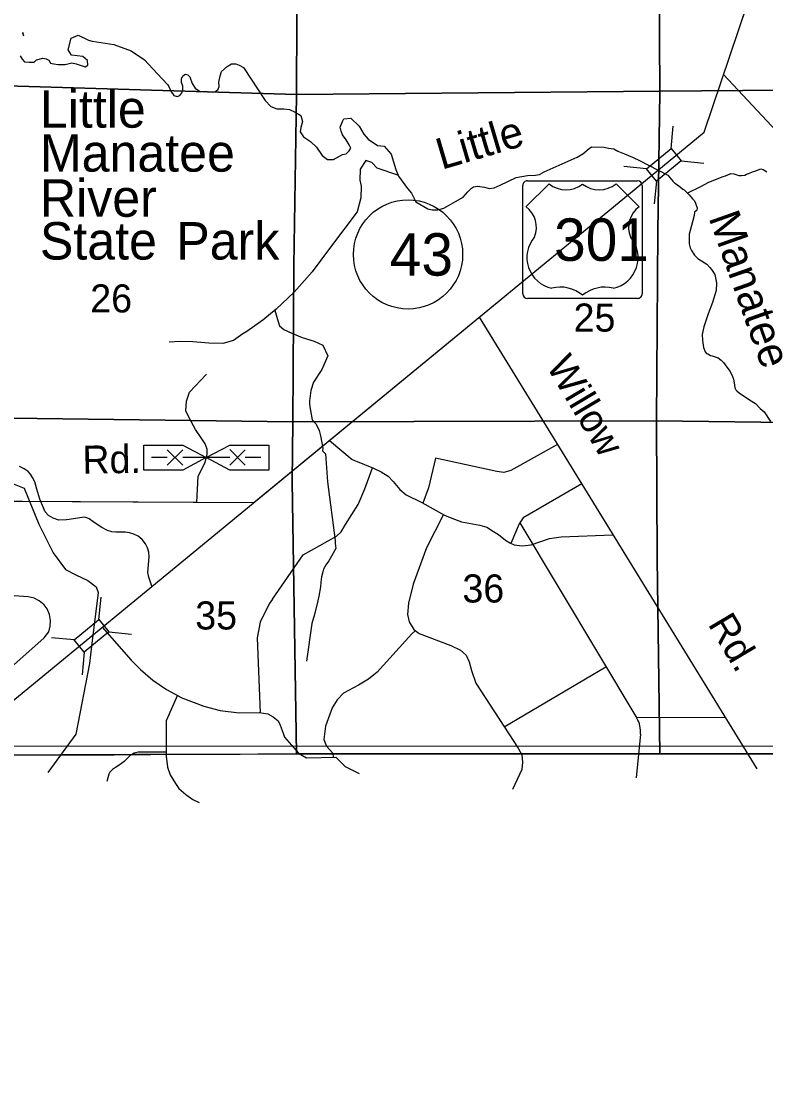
# Model space of a CAD drawing. Extents: x 380424 to 701066, y 1117407 to 1412949.
# Drawn here: x 532243 to 544170, y 1199148 to 1216086 of the extents above; entities that cross this region are included whole.
import ezdxf

# ---------------------------------------------------------------- set-up
doc = ezdxf.new("R2010")
doc.units = 0
for name, color, linetype in [('Bridges and Drawbridges US Highways', 7, 'Continuous'), ('County Boundary', 7, 'Continuous'), ('Lakes and Ponds Text', 7, 'Continuous'), ('Local Roads Improved', 7, 'Continuous'), ('Local Roads Paved', 7, 'Continuous'), ('Local Roads Related Cells', 7, 'Continuous'), ('Local Roads Related Text', 7, 'Continuous'), ('Mangroves', 7, 'Continuous'), ('Narrow River Creek and Branch and Slough', 7, 'Continuous'), ('Roadshilelds State Highways', 7, 'Continuous'), ('Roadshilelds US Highways', 7, 'Continuous'), ('Section Lines', 7, 'Continuous'), ('Section Numbers', 7, 'Continuous'), ('State Park', 7, 'Continuous'), ('State Park Text', 7, 'Continuous'), ('Township  and Range lines', 7, 'Continuous'), ('US Routes Highway Center Lines', 7, 'Continuous')]:
    doc.layers.add(name, color=color, linetype=linetype)

msp = doc.modelspace()

# ---------------------------------------------------------------- linework, layer by layer
at = {"layer": 'Bridges and Drawbridges US Highways'}
for p, q in [((542652, 1214046), (542687, 1214406)), ((542814, 1213848), (543174, 1213813)), ((542256, 1213721), (541896, 1213756)), ((542418, 1213523), (542383, 1213163)), ((533487, 1206503), (533522, 1206863)), ((533092, 1206178), (532731, 1206213)), ((533650, 1206305), (534010, 1206270)), ((533254, 1205980), (533219, 1205620))]:
    msp.add_line(p, q, dxfattribs=at)
for points in [[(542256, 1213721), (542652, 1214046), (542814, 1213848), (542418, 1213523)], [(533092, 1206178), (533487, 1206503), (533650, 1206305), (533254, 1205980)]]:
    msp.add_lwpolyline(points, close=True, dxfattribs=at)
at = {"layer": 'County Boundary'}
msp.add_lwpolyline([(407327, 1177627), (411766, 1177580), (476748, 1204388), (477396, 1204378), (486744, 1204293), (531965, 1204479), (644544, 1204433)], dxfattribs=at)
at = {"layer": 'Local Roads Improved'}
for p, q in [((539981, 1204784), (541609, 1205747)), ((542097, 1204933), (543517, 1204940))]:
    msp.add_line(p, q, dxfattribs=at)
for points in [[(536266, 1206828), (536215, 1206756), (536073, 1206459), (536025, 1206210), (536073, 1205012)], [(534747, 1205290), (534563, 1204882), (534566, 1204314), (534589, 1204141), (534627, 1204019), (534714, 1203880), (534766, 1203799), (534879, 1203701), (534994, 1203620), (535096, 1203576)], [(534818, 1205252), (535171, 1205117), (535432, 1205045), (535734, 1205010), (536055, 1205016), (536192, 1204992), (536281, 1204944), (536358, 1204879), (536393, 1204814), (536441, 1204683), (536459, 1204618), (536684, 1204362), (536815, 1204291), (537284, 1204297), (537432, 1204149), (537658, 1204036)], [(534566, 1204377), (534115, 1204381), (534054, 1204364), (534025, 1204349), (533990, 1204326), (533892, 1204230), (533828, 1204181), (533753, 1204132), (533704, 1204100), (533666, 1204060), (533649, 1204025), (533617, 1203909)]]:
    msp.add_lwpolyline(points, dxfattribs=at)
at = {"layer": 'Local Roads Paved'}
for p, q in [((539581, 1211347), (544024, 1204114)), ((540228, 1208051), (542103, 1204923)), ((542161, 1204666), (542091, 1203970))]:
    msp.add_line(p, q, dxfattribs=at)
for points in [[(543493, 1215229), (546119, 1212424), (547157, 1212314), (553108, 1207429), (555737, 1209696), (558471, 1211235)], [(535055, 1208381), (535076, 1208798), (535191, 1209020), (535220, 1209154), (535220, 1209231), (535191, 1209318), (535124, 1209414), (535037, 1209549), (534932, 1209731), (534883, 1209847), (534893, 1210001), (534941, 1210145), (535210, 1210434)], [(537179, 1209372), (537542, 1209067), (537624, 1209032), (537888, 1208926), (538011, 1208868), (538122, 1208797), (538199, 1208715), (538310, 1208586), (538410, 1208498), (538662, 1208375), (539025, 1208176), (539113, 1208135), (539294, 1208070), (539587, 1208012), (539699, 1207982), (539810, 1207912), (539886, 1207865), (539998, 1207777), (540068, 1207730), (540140, 1207700), (540267, 1207686), (540409, 1207700), (540705, 1207799), (540889, 1207827), (541721, 1207862)], [(522805, 1209241), (522906, 1209077), (523013, 1208926), (523164, 1208775), (523334, 1208667), (523454, 1208598), (523567, 1208554), (523712, 1208497), (523863, 1208472), (524017, 1208460), (524323, 1208444), (535967, 1208376)], [(540834, 1209306), (540087, 1208891), (539976, 1208858), (539859, 1208874), (538878, 1209085), (538767, 1208613), (538676, 1208367)], [(534337, 1207037), (534286, 1207183), (534273, 1207256), (534294, 1207510), (534290, 1207583), (534269, 1207652), (534234, 1207716), (534183, 1207785), (534118, 1207837), (534049, 1207871), (533976, 1207892), (533912, 1207905), (533761, 1207901), (533693, 1207910), (533624, 1207931), (533525, 1207983), (533392, 1208073), (533331, 1208116), (533297, 1208133), (533258, 1208142), (533181, 1208133), (533013, 1208108), (532972, 1208100), (532847, 1208097), (532755, 1208125), (532682, 1208172), (532626, 1208228), (532541, 1208430), (532496, 1208592), (532464, 1208708), (532425, 1208780), (532392, 1208831), (532353, 1208876), (532293, 1208918), (532215, 1208954)], [(536266, 1206828), (536761, 1207540), (537296, 1207837), (537367, 1207908), (537438, 1208027), (537640, 1208348), (537747, 1208597), (537871, 1208933)], [(541222, 1208676), (540281, 1208132), (540220, 1208037), (540086, 1207723)], [(539006, 1208186), (538735, 1207650), (538523, 1207072), (538445, 1206768), (538431, 1206584), (538459, 1206464), (538530, 1206344), (538615, 1206280), (539123, 1206090), (539279, 1206012), (539370, 1205934), (539420, 1205828), (539455, 1205687), (539526, 1205482), (540204, 1204443), (540260, 1204337), (540274, 1204217), (540260, 1204104), (540112, 1203779)], [(531144, 1205419), (531198, 1205352), (531275, 1205308), (531358, 1205281), (531435, 1205270), (531534, 1205286), (531633, 1205347), (532613, 1206211), (532684, 1206305), (532706, 1206399), (532712, 1206487), (532695, 1206586), (532662, 1206674), (532613, 1206740), (532530, 1206801), (532453, 1206845), (532354, 1206867), (531903, 1206900), (531748, 1206894), (531622, 1206872), (531560, 1206855)], [(533538, 1206379), (534007, 1205853), (534156, 1205704), (534351, 1205532), (534571, 1205384), (534818, 1205252)], [(538555, 1206325), (538499, 1206277), (537944, 1205663), (537807, 1205547), (537645, 1205454), (537406, 1205325), (537302, 1205216), (537226, 1205091), (537117, 1204797), (537093, 1204580), (537131, 1204476), (537236, 1204362), (537240, 1204297)]]:
    msp.add_lwpolyline(points, dxfattribs=at)
msp.add_arc((541744, 1204708), 419, 354.2712, 30.9387, dxfattribs=at)
at = {"layer": 'Local Roads Related Cells'}
for p, q in [((534208, 1209298), (534833, 1209298)), ((534208, 1208898), (534208, 1209298)), ((534583, 1208973), (534833, 1209223)), ((534833, 1208973), (534583, 1209223)), ((534833, 1209298), (535208, 1209098)), ((535208, 1209098), (535583, 1209298)), ((535583, 1209298), (536208, 1209298)), ((535833, 1208975), (535583, 1209225)), ((535583, 1208973), (535833, 1209223)), ((536208, 1209298), (536208, 1208898)), ((534583, 1209098), (534333, 1209098)), ((535208, 1209098), (534833, 1208898)), ((535583, 1209098), (534833, 1209098)), ((535583, 1208898), (535208, 1209098)), ((536083, 1209098), (535833, 1209098)), ((534833, 1208898), (534208, 1208898)), ((536208, 1208898), (535583, 1208898))]:
    msp.add_line(p, q, dxfattribs=at)
at = {"layer": 'Mangroves'}
for points in [[(532286, 1215889), (532263, 1215898)], [(532263, 1215898), (532283, 1215852)]]:
    msp.add_lwpolyline(points, dxfattribs=at)
at = {"layer": 'Narrow River Creek and Branch and Slough'}
for points in [[(532225, 1215531), (532258, 1215477), (532298, 1215433), (532371, 1215429), (532451, 1215429), (532488, 1215466), (532590, 1215495), (532644, 1215484), (532684, 1215462), (532714, 1215415), (532765, 1215400), (532837, 1215393), (532943, 1215393), (532972, 1215395), (533053, 1215421), (533125, 1215403), (533268, 1215352), (533311, 1215381), (533308, 1215454), (533231, 1215519), (533049, 1215541), (532998, 1215629), (533042, 1215811), (533158, 1215862), (533322, 1215782), (533383, 1215768), (533727, 1215713), (534004, 1215611), (534221, 1215468), (534422, 1215246), (534591, 1215066), (534609, 1215038), (534641, 1214963), (534689, 1214897), (534744, 1214881), (534787, 1214897), (534819, 1214936), (534834, 1214983), (534834, 1215046), (534810, 1215101), (534810, 1215162), (534830, 1215212), (534874, 1215235), (534913, 1215227), (534944, 1215196), (534980, 1215086), (535031, 1215015), (535102, 1214963), (535181, 1214956), (535247, 1214960), (535306, 1214948), (535358, 1214960), (535401, 1214999), (535417, 1215042), (535409, 1215109), (535432, 1215208), (535452, 1215282), (535543, 1215361), (535613, 1215401), (535680, 1215405), (535735, 1215381), (535802, 1215342), (536153, 1214814), (536243, 1214719), (536338, 1214684), (536452, 1214684), (536542, 1214672), (536633, 1214629), (536723, 1214574), (536751, 1214479), (536723, 1214381), (536711, 1214314), (536766, 1214235), (536877, 1214160), (536971, 1214066), (537062, 1213936), (537152, 1213873), (537247, 1213873), (537388, 1213948), (537447, 1213959), (537495, 1214007), (537522, 1214054), (537498, 1214105), (537447, 1214184), (537388, 1214267), (537369, 1214322), (537353, 1214389), (537388, 1214479), (537411, 1214524), (537521, 1214530), (537657, 1214403), (537733, 1214278), (537801, 1214194), (537951, 1214097), (538055, 1214083), (538171, 1213956), (538244, 1213712), (538284, 1213606), (538431, 1213408), (538493, 1213332), (538564, 1213191), (538756, 1213080), (538823, 1213066), (538918, 1213066), (539015, 1213093), (539198, 1213200), (539322, 1213266), (539397, 1213354), (539456, 1213409), (539489, 1213432), (539554, 1213442), (539665, 1213426), (539740, 1213406), (539818, 1213416), (539913, 1213462), (540171, 1213582), (540353, 1213615), (540478, 1213622), (540546, 1213631), (540621, 1213671), (541147, 1213906), (541238, 1213961), (541342, 1214046), (541378, 1214072), (541581, 1214066), (541652, 1214053), (541737, 1214043), (541798, 1214002), (541906, 1213961), (542034, 1213907), (542158, 1213850), (542292, 1213781), (542600, 1213620), (542682, 1213526), (542713, 1213489), (542739, 1213474), (542802, 1213426), (542839, 1213395), (542860, 1213384), (542939, 1213306), (542996, 1213243), (543028, 1213211), (543044, 1213169), (543059, 1213122), (543070, 1213096), (543070, 1213085), (543065, 1213059), (543054, 1213049), (543028, 1213028), (543023, 1212975), (542955, 1212734), (542944, 1212676), (542939, 1212566), (542939, 1212519), (542960, 1212456), (542981, 1212414), (543028, 1212340), (543080, 1212283), (543138, 1212246), (543227, 1212193), (543275, 1212141), (543301, 1212109), (543353, 1212031), (543380, 1211894), (543374, 1211774), (543317, 1211579), (543248, 1211401), (543175, 1211191), (543149, 1211070), (543154, 1210971), (543170, 1210861), (543196, 1210792), (543217, 1210766), (543238, 1210756), (543285, 1210729), (543311, 1210724), (543406, 1210693), (543453, 1210656), (543490, 1210619), (543547, 1210546), (543600, 1210478), (543637, 1210394), (543652, 1210352), (543663, 1210294), (543673, 1210215), (543689, 1210184), (543705, 1210168), (543747, 1210126), (543836, 1210068), (543909, 1210021), (544004, 1209963), (544077, 1209885), (544140, 1209827), (544245, 1209675)], [(538278, 1213622), (537943, 1213730), (537859, 1213825), (537764, 1213856), (537674, 1213714), (537669, 1213540), (537690, 1213445), (537685, 1213255), (537624, 1213031), (537184, 1212443), (536904, 1212074), (536614, 1211747), (536329, 1211472), (536113, 1211298), (535860, 1211114), (535791, 1211077), (535644, 1210971), (535475, 1210924), (535248, 1210929), (534990, 1210950), (534789, 1210955), (534615, 1210945)], [(542911, 1213333), (543128, 1213437), (543254, 1213510), (543484, 1213600), (543521, 1213610), (543600, 1213642), (543610, 1213647), (543658, 1213642), (543736, 1213615), (543778, 1213615), (543831, 1213621), (543862, 1213636), (543909, 1213652), (543957, 1213673), (543993, 1213684), (544088, 1213720), (544125, 1213710), (544188, 1213673)], [(536308, 1211455), (536350, 1211309), (536382, 1211208), (536450, 1211150), (536577, 1211087), (536745, 1211019), (536935, 1210960), (537072, 1210897), (537157, 1210728), (537057, 1210507), (536927, 1210306), (536884, 1210173), (536866, 1210044), (536860, 1210013), (536862, 1209962), (536866, 1209910), (536875, 1209850), (536905, 1209703), (536970, 1209630), (537015, 1209531), (537039, 1209445), (537073, 1209247), (537069, 1209204), (537118, 1209157), (537152, 1208706), (537273, 1207770), (537272, 1207725), (537284, 1207639), (537172, 1207444), (537126, 1207384), (537084, 1207310), (537074, 1207268), (537055, 1207186), (537044, 1207100), (537039, 1207029), (537009, 1206876), (536994, 1206805), (536943, 1206582), (536897, 1206439), (536811, 1205835)], [(531996, 1208726), (532292, 1208609), (532526, 1208029), (532756, 1207573), (532951, 1207305), (533118, 1207217), (533312, 1207128), (533444, 1207028), (533475, 1206939), (533372, 1206076), (533339, 1205801), (533118, 1204668), (532673, 1204054)]]:
    msp.add_lwpolyline(points, dxfattribs=at)
at = {"layer": 'Roadshilelds State Highways'}
msp.add_circle((538439, 1212350), 875, dxfattribs=at)
at = {"layer": 'Roadshilelds US Highways'}
for p, q in [((540278, 1211721), (540278, 1213454)), ((540698, 1213479), (540328, 1213113)), ((540353, 1213529), (542115, 1213529)), ((540698, 1213479), (540698, 1213479)), ((541234, 1213477), (541234, 1213477)), ((542140, 1213113), (541770, 1213479)), ((542190, 1213454), (542190, 1211721)), ((542115, 1211646), (540353, 1211646))]:
    msp.add_line(p, q, dxfattribs=at)
for centre, radius, start, end in [((540353, 1213454), 75, 90.0003, 180.0003), ((540967, 1213815), 430, 231.2918, 308.3628), ((541501, 1213815), 430, 231.6377, 308.7087), ((542115, 1213454), 75, 0.0003, 90.0003), ((540087, 1212783), 409, 338.3059, 53.8202), ((542381, 1212783), 409, 126.1804, 201.6947), ((540844, 1212301), 501, 138.7834, 258.2381), ((541624, 1212301), 501, 281.7625, 41.2172), ((540875, 1211269), 558, 49.9104, 103.7768), ((541594, 1211269), 558, 76.2237, 130.0901), ((540353, 1211721), 75, 180.0003, 270.0003), ((542115, 1211721), 75, 270.0003, 0.0003)]:
    msp.add_arc(centre, radius, start, end, dxfattribs=at)
at = {"layer": 'Section Lines'}
for points in [[(536691, 1220427), (536691, 1220420), (536662, 1217394), (536654, 1214913), (531291, 1215071), (531295, 1216193), (531323, 1220523)], [(542446, 1220368), (542446, 1220347), (542452, 1218326), (542472, 1214965), (536654, 1214913), (536662, 1217394), (536691, 1220420), (536691, 1220427), (537580, 1220422)], [(547754, 1220293), (547782, 1216278), (547789, 1215006), (547779, 1215006), (542477, 1214964), (542472, 1214965), (542452, 1218326), (542446, 1220347), (542446, 1220368), (545206, 1220338), (546482, 1220333), (547744, 1220293)], [(536654, 1214913), (536654, 1214903), (536609, 1212169), (536592, 1209670), (531267, 1209739), (531291, 1215071)], [(542472, 1214965), (542472, 1214944), (542441, 1212719), (542418, 1209686), (542408, 1209685), (536592, 1209670), (536609, 1212169), (536654, 1214903), (536654, 1214913)], [(547789, 1215006), (547796, 1213903), (547853, 1209626), (547853, 1209616), (542418, 1209686), (542441, 1212719), (542472, 1214944), (542472, 1214965), (542477, 1214964), (547779, 1215006)], [(536592, 1209670), (536586, 1208716), (536652, 1204352), (536652, 1204352), (536031, 1204350), (534604, 1204343), (534541, 1204343), (534014, 1204341), (531757, 1204330), (531223, 1204328), (531263, 1208429), (531267, 1209739)], [(542418, 1209686), (542418, 1209669), (542431, 1207477), (542471, 1204354), (542471, 1204354), (537077, 1204353), (536800, 1204353), (536652, 1204352), (536652, 1204352), (536586, 1208716), (536592, 1209670), (542408, 1209685)], [(547853, 1209616), (547775, 1204356), (545536, 1204355), (542472, 1204354), (542471, 1204354), (542471, 1204354), (542431, 1207477), (542418, 1209669), (542418, 1209686)]]:
    msp.add_lwpolyline(points, close=True, dxfattribs=at)
at = {"layer": 'State Park'}
msp.add_lwpolyline([(525781, 1208435), (535967, 1208376), (540708, 1212274), (542059, 1213384), (543182, 1214307), (544010, 1216761)], dxfattribs=at)
at = {"layer": 'Township  and Range lines'}
for p, q in [((542452, 1218326), (542472, 1214965)), ((542472, 1214965), (542472, 1214944)), ((542472, 1214944), (542441, 1212719)), ((542441, 1212719), (542418, 1209686)), ((542418, 1209686), (542418, 1209669)), ((542418, 1209669), (542431, 1207477)), ((542431, 1207477), (542471, 1204354)), ((531475, 1204329), (533732, 1204339)), ((533732, 1204339), (534259, 1204342)), ((534259, 1204342), (534322, 1204342)), ((534322, 1204342), (535749, 1204348)), ((535749, 1204348), (536370, 1204351)), ((536370, 1204351), (536518, 1204352)), ((536518, 1204352), (536795, 1204352)), ((536795, 1204352), (542189, 1204353)), ((542189, 1204353), (542190, 1204353)), ((542190, 1204353), (545253, 1204354)), ((542471, 1204354), (542471, 1204354)), ((542471, 1204354), (542472, 1204354))]:
    msp.add_line(p, q, dxfattribs=at)
at = {"layer": 'US Routes Highway Center Lines'}
msp.add_lwpolyline([(528953, 1202257), (529456, 1202987), (529581, 1203126), (540708, 1212274), (542059, 1213384), (543182, 1214307), (547781, 1227939), (547820, 1253981), (547841, 1255731), (547898, 1260559), (549055, 1268008), (550443, 1276069)], dxfattribs=at)

# ---------------------------------------------------------------- texts
at = {"layer": 'Lakes and Ponds Text'}
for s, rotation, p in [('Little', 16.4101, (538977, 1213704)), ('Manatee', 289.5037, (543249, 1212941))]:
    msp.add_text(s, height=500, rotation=rotation, dxfattribs=at).set_placement(p)
at = {"layer": 'Local Roads Related Text'}
for s, rotation, p in [('Willow', 300.7097, (540645, 1210565)), ('Rd.', 1.0356, (533228, 1208837)), ('Rd.', 300.7097, (543234, 1206431))]:
    msp.add_text(s, height=450, rotation=rotation, dxfattribs=at).set_placement(p)
at = {"layer": 'Roadshilelds State Highways'}
msp.add_text('43', height=680, dxfattribs=at).set_placement((538148, 1212010))
at = {"layer": 'Roadshilelds US Highways'}
msp.add_text('301', height=680, rotation=0.0003, dxfattribs=at).set_placement((540779, 1212247))
at = {"layer": 'Section Numbers'}
for s, rotation, p in [('26', 0.0003, (533350, 1211421)), ('25', 0.0003, (541091, 1211114)), ('36', 0.0003, (539310, 1206776)), ('35', 0.0002, (535031, 1206344))]:
    msp.add_text(s, height=450, rotation=rotation, dxfattribs=at).set_placement(p)
at = {"layer": 'State Park Text'}
for s, p in [('Little ', (532544, 1214380)), ('Manatee', (532544, 1213676)), ('River', (532544, 1212953)), ('State', (532544, 1212268)), ('Park', (534728, 1212268))]:
    msp.add_text(s, height=600, dxfattribs=at).set_placement(p)

doc.saveas('drawing.dxf')
